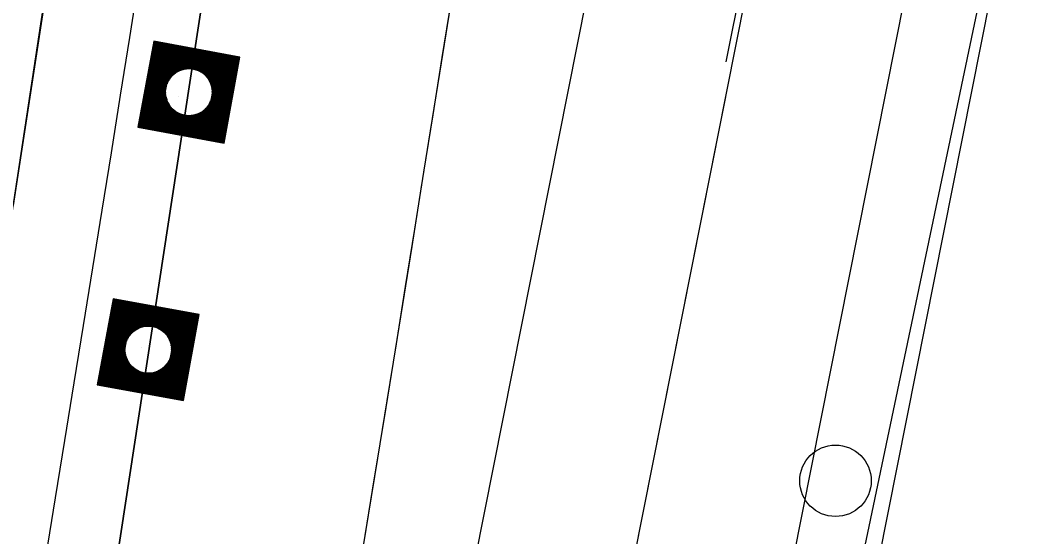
# Model space of a CAD drawing. Extents: x 14104283 to 14120882, y 8635219 to 8671666.
# Drawn here: x 14107938 to 14108015.7, y 8639915.4 to 8639955.2 of the extents above; entities that cross this region are included whole.
import ezdxf

# ---------------------------------------------------------------- set-up
doc = ezdxf.new("R2010")
doc.units = 0
for name, color, linetype in [('Cell', 7, 'Continuous'), ('dsnCellElements', 7, 'Continuous'), ('dsnNonPlotable', 7, 'Continuous'), ('dsnPaintPlaceBrokenLineWhite', 7, 'Continuous'), ('dsnPaintPlaceChannelizingLaneWhite', 7, 'Continuous'), ('dsnPaintPlaceEdgeLineLeftYellow', 7, 'Continuous'), ('dsnPaintRemoveDoubleCenterLineYellow', 7, 'Continuous'), ('dsnShadingPaved', 7, 'Continuous'), ('dsnStdLabel', 7, 'Continuous'), ('dsnStgShadingPrevPav', 7, 'Continuous')]:
    doc.layers.add(name, color=color, linetype=linetype)

msp = doc.modelspace()

# ---------------------------------------------------------------- linework, layer by layer
at = {"layer": 'Cell'}
msp.add_circle((14108000.734, 8639919.713), 2.75, dxfattribs=at)
at = {"layer": 'dsnCellElements'}
for centre in [(14107950.961, 8639949.641), (14107947.834, 8639929.812)]:
    msp.add_circle(centre, 1.815, dxfattribs=at)
at = {"layer": 'dsnNonPlotable'}
for p, q in [((14107950.154, 8639949.311), (14107950.153, 8639949.307)), ((14107947.332, 8639929.973), (14107947.332, 8639929.969))]:
    msp.add_line(p, q, dxfattribs=at)
at = {"layer": 'dsnPaintPlaceBrokenLineWhite'}
msp.add_line((14107897.232, 8639597.803), (14108002.801, 8640289.797), dxfattribs=at)
at = {"layer": 'dsnPaintPlaceChannelizingLaneWhite'}
msp.add_line((14107990.938, 8640291.607), (14107937.437, 8639940.911), dxfattribs=at)
msp.add_arc((14098576.761, 8641447.78), 9468, 350.8544037, 351.6728455, dxfattribs=at)
at = {"layer": 'dsnPaintPlaceEdgeLineLeftYellow'}
msp.add_line((14107968.563, 8639734.667), (14108023.102, 8640009.505), dxfattribs=at)
at = {"layer": 'dsnPaintRemoveDoubleCenterLineYellow'}
msp.add_line((14107998.362, 8639892.539), (14108043.417, 8640107.324), dxfattribs=at)
at = {"layer": 'dsnShadingPaved'}
for p, q in [((14107885.369, 8639599.613), (14107990.938, 8640291.607)), ((14108002.801, 8640289.797), (14107897.232, 8639597.803)), ((14108016.727, 8640010.77), (14107962.188, 8639735.932)), ((14107968.563, 8639734.667), (14108023.102, 8640009.505)), ((14107950.417, 8639738.268), (14107992.68, 8639951.245))]:
    msp.add_line(p, q, dxfattribs=at)
msp.add_lwpolyline([(14107992.317, 8639951.987), (14107997.251, 8639976.55), (14108005.785, 8640021.617), (14108014.172, 8640062.238)], dxfattribs=at)
at = {"layer": 'dsnStdLabel'}
for points in [[(14107953.663, 8639945.716), (14107954.886, 8639952.343), (14107948.259, 8639953.565), (14107947.037, 8639946.939), (14107953.663, 8639945.716)], [(14107953.659, 8639945.717), (14107954.881, 8639952.34), (14107948.262, 8639953.561), (14107947.041, 8639946.942), (14107953.664, 8639945.72)], [(14107953.656, 8639945.718), (14107954.877, 8639952.337), (14107948.265, 8639953.557), (14107947.045, 8639946.945), (14107953.664, 8639945.723)], [(14107953.648, 8639945.874), (14107954.835, 8639952.308), (14107948.294, 8639953.514), (14107947.087, 8639946.974), (14107953.671, 8639945.759)], [(14107953.619, 8639945.916), (14107954.793, 8639952.279), (14107948.323, 8639953.472), (14107947.13, 8639947.003), (14107953.677, 8639945.795)], [(14107953.59, 8639945.959), (14107954.75, 8639952.249), (14107948.352, 8639953.43), (14107947.172, 8639947.032), (14107953.684, 8639945.83)], [(14107953.56, 8639946.001), (14107954.708, 8639952.22), (14107948.382, 8639953.388), (14107947.214, 8639947.061), (14107953.648, 8639945.874)], [(14107953.531, 8639946.043), (14107954.666, 8639952.191), (14107948.411, 8639953.345), (14107947.257, 8639947.09), (14107953.619, 8639945.916)], [(14107953.502, 8639946.085), (14107954.623, 8639952.162), (14107948.44, 8639953.303), (14107947.299, 8639947.119), (14107953.59, 8639945.959)], [(14107953.473, 8639946.128), (14107954.581, 8639952.133), (14107948.469, 8639953.261), (14107947.341, 8639947.148), (14107953.56, 8639946.001)], [(14107953.444, 8639946.17), (14107954.539, 8639952.104), (14107948.498, 8639953.218), (14107947.383, 8639947.178), (14107953.531, 8639946.043)], [(14107953.415, 8639946.212), (14107954.497, 8639952.075), (14107948.527, 8639953.176), (14107947.426, 8639947.207), (14107953.502, 8639946.085)], [(14107953.386, 8639946.255), (14107954.454, 8639952.046), (14107948.556, 8639953.134), (14107947.468, 8639947.236), (14107953.473, 8639946.128)], [(14107953.357, 8639946.297), (14107954.412, 8639952.017), (14107948.585, 8639953.092), (14107947.51, 8639947.265), (14107953.444, 8639946.17)], [(14107953.328, 8639946.339), (14107954.37, 8639951.987), (14107948.614, 8639953.049), (14107947.553, 8639947.294), (14107953.415, 8639946.212)], [(14107953.298, 8639946.381), (14107954.327, 8639951.958), (14107948.644, 8639953.007), (14107947.595, 8639947.323), (14107953.386, 8639946.255)], [(14107953.269, 8639946.424), (14107954.285, 8639951.929), (14107948.673, 8639952.965), (14107947.637, 8639947.352), (14107953.357, 8639946.297)], [(14107953.24, 8639946.466), (14107954.243, 8639951.9), (14107948.702, 8639952.922), (14107947.679, 8639947.381), (14107953.328, 8639946.339)], [(14107953.211, 8639946.508), (14107954.201, 8639951.871), (14107948.731, 8639952.88), (14107947.722, 8639947.41), (14107953.298, 8639946.381)], [(14107953.182, 8639946.551), (14107954.158, 8639951.842), (14107948.76, 8639952.838), (14107947.764, 8639947.44), (14107953.269, 8639946.424)], [(14107953.153, 8639946.593), (14107954.116, 8639951.813), (14107948.789, 8639952.796), (14107947.806, 8639947.469), (14107953.24, 8639946.466)], [(14107953.124, 8639946.635), (14107954.074, 8639951.784), (14107948.818, 8639952.753), (14107947.848, 8639947.498), (14107953.211, 8639946.508)], [(14107953.095, 8639946.677), (14107954.031, 8639951.755), (14107948.847, 8639952.711), (14107947.891, 8639947.527), (14107953.182, 8639946.551)], [(14107953.066, 8639946.72), (14107953.989, 8639951.725), (14107948.876, 8639952.669), (14107947.933, 8639947.556), (14107953.153, 8639946.593)], [(14107953.036, 8639946.762), (14107953.947, 8639951.696), (14107948.906, 8639952.626), (14107947.975, 8639947.585), (14107953.124, 8639946.635)], [(14107953.007, 8639946.804), (14107953.905, 8639951.667), (14107948.935, 8639952.584), (14107948.018, 8639947.614), (14107953.095, 8639946.677)], [(14107952.978, 8639946.847), (14107953.862, 8639951.638), (14107948.964, 8639952.542), (14107948.06, 8639947.643), (14107953.066, 8639946.72)], [(14107952.949, 8639946.889), (14107953.82, 8639951.609), (14107948.993, 8639952.5), (14107948.102, 8639947.672), (14107953.036, 8639946.762)], [(14107952.92, 8639946.931), (14107953.778, 8639951.58), (14107949.022, 8639952.457), (14107948.144, 8639947.702), (14107953.007, 8639946.804)], [(14107952.891, 8639946.973), (14107953.735, 8639951.551), (14107949.051, 8639952.415), (14107948.187, 8639947.731), (14107952.978, 8639946.847)], [(14107952.862, 8639947.016), (14107953.693, 8639951.522), (14107949.08, 8639952.373), (14107948.229, 8639947.76), (14107952.949, 8639946.889)], [(14107952.833, 8639947.058), (14107953.651, 8639951.493), (14107949.109, 8639952.331), (14107948.271, 8639947.789), (14107952.92, 8639946.931)], [(14107952.804, 8639947.1), (14107953.609, 8639951.463), (14107949.138, 8639952.288), (14107948.314, 8639947.818), (14107952.891, 8639946.973)], [(14107952.774, 8639947.143), (14107953.566, 8639951.434), (14107949.168, 8639952.246), (14107948.356, 8639947.847), (14107952.862, 8639947.016)], [(14107952.745, 8639947.185), (14107953.524, 8639951.405), (14107949.197, 8639952.204), (14107948.398, 8639947.876), (14107952.833, 8639947.058)], [(14107952.716, 8639947.227), (14107953.482, 8639951.376), (14107949.226, 8639952.161), (14107948.44, 8639947.905), (14107952.804, 8639947.1)], [(14107952.687, 8639947.269), (14107953.439, 8639951.347), (14107949.255, 8639952.119), (14107948.483, 8639947.934), (14107952.774, 8639947.143)], [(14107952.658, 8639947.312), (14107953.397, 8639951.318), (14107949.284, 8639952.077), (14107948.525, 8639947.964), (14107952.745, 8639947.185)], [(14107952.629, 8639947.354), (14107953.355, 8639951.289), (14107949.313, 8639952.035), (14107948.567, 8639947.993), (14107952.716, 8639947.227)], [(14107952.6, 8639947.396), (14107953.313, 8639951.26), (14107949.342, 8639951.992), (14107948.61, 8639948.022), (14107952.687, 8639947.269)], [(14107952.571, 8639947.439), (14107953.27, 8639951.231), (14107949.371, 8639951.95), (14107948.652, 8639948.051), (14107952.658, 8639947.312)], [(14107952.542, 8639947.481), (14107953.228, 8639951.201), (14107949.4, 8639951.908), (14107948.694, 8639948.08), (14107952.629, 8639947.354)], [(14107952.512, 8639947.523), (14107953.186, 8639951.172), (14107949.43, 8639951.865), (14107948.736, 8639948.109), (14107952.6, 8639947.396)], [(14107952.483, 8639947.565), (14107953.144, 8639951.143), (14107949.459, 8639951.823), (14107948.779, 8639948.138), (14107952.571, 8639947.439)], [(14107952.454, 8639947.608), (14107953.101, 8639951.114), (14107949.488, 8639951.781), (14107948.821, 8639948.167), (14107952.542, 8639947.481)], [(14107952.425, 8639947.65), (14107953.059, 8639951.085), (14107949.517, 8639951.739), (14107948.863, 8639948.196), (14107952.512, 8639947.523)], [(14107950.948, 8639951.438), (14107949.546, 8639951.696), (14107949.287, 8639950.294)], [(14107950.791, 8639951.43), (14107949.575, 8639951.654), (14107949.351, 8639950.438)], [(14107950.673, 8639951.414), (14107949.604, 8639951.612), (14107949.407, 8639950.542)], [(14107950.575, 8639951.396), (14107949.633, 8639951.569), (14107949.46, 8639950.628)], [(14107950.489, 8639951.375), (14107949.662, 8639951.527), (14107949.51, 8639950.7)], [(14107950.413, 8639951.352), (14107949.692, 8639951.485), (14107949.558, 8639950.764)], [(14107950.343, 8639951.328), (14107949.721, 8639951.443), (14107949.606, 8639950.821)], [(14107950.278, 8639951.303), (14107949.75, 8639951.4), (14107949.652, 8639950.872)], [(14107950.218, 8639951.277), (14107949.779, 8639951.358), (14107949.698, 8639950.918)], [(14107950.162, 8639951.25), (14107949.808, 8639951.316), (14107949.743, 8639950.961)], [(14107950.11, 8639951.223), (14107949.837, 8639951.273), (14107949.787, 8639951.001)], [(14107950.06, 8639951.195), (14107949.866, 8639951.231), (14107949.83, 8639951.037)], [(14107950.013, 8639951.167), (14107949.895, 8639951.189), (14107949.874, 8639951.071)], [(14107949.968, 8639951.138), (14107949.924, 8639951.147), (14107949.916, 8639951.103)], [(14107952.758, 8639949.654), (14107953.017, 8639951.056), (14107951.614, 8639951.315)], [(14107952.75, 8639949.81), (14107952.974, 8639951.027), (14107951.758, 8639951.251)], [(14107952.735, 8639949.928), (14107952.932, 8639950.998), (14107951.863, 8639951.195)], [(14107952.716, 8639950.027), (14107952.89, 8639950.969), (14107951.948, 8639951.142)], [(14107952.695, 8639950.112), (14107952.848, 8639950.939), (14107952.021, 8639951.092)], [(14107952.672, 8639950.189), (14107952.805, 8639950.91), (14107952.084, 8639951.043)], [(14107952.648, 8639950.259), (14107952.763, 8639950.881), (14107952.141, 8639950.996)], [(14107952.623, 8639950.324), (14107952.721, 8639950.852), (14107952.192, 8639950.95)], [(14107952.597, 8639950.383), (14107952.678, 8639950.823), (14107952.239, 8639950.904)], [(14107952.571, 8639950.439), (14107952.636, 8639950.794), (14107952.282, 8639950.859)], [(14107952.543, 8639950.492), (14107952.594, 8639950.765), (14107952.321, 8639950.815)], [(14107952.516, 8639950.542), (14107952.552, 8639950.736), (14107952.358, 8639950.771)], [(14107952.488, 8639950.589), (14107952.509, 8639950.707), (14107952.391, 8639950.728)], [(14107952.459, 8639950.633), (14107952.467, 8639950.677), (14107952.423, 8639950.686)], [(14107949.164, 8639949.628), (14107948.906, 8639948.226), (14107950.308, 8639947.967)], [(14107949.172, 8639949.471), (14107948.948, 8639948.255), (14107950.164, 8639948.03)], [(14107949.187, 8639949.353), (14107948.99, 8639948.284), (14107950.059, 8639948.087)], [(14107949.206, 8639949.255), (14107949.032, 8639948.313), (14107949.974, 8639948.139)], [(14107949.227, 8639949.169), (14107949.075, 8639948.342), (14107949.902, 8639948.189)], [(14107949.25, 8639949.092), (14107949.117, 8639948.371), (14107949.838, 8639948.238)], [(14107949.274, 8639949.022), (14107949.159, 8639948.4), (14107949.781, 8639948.285)], [(14107949.299, 8639948.958), (14107949.202, 8639948.429), (14107949.73, 8639948.332)], [(14107949.325, 8639948.898), (14107949.244, 8639948.458), (14107949.683, 8639948.377)], [(14107949.352, 8639948.842), (14107949.286, 8639948.488), (14107949.641, 8639948.422)], [(14107949.379, 8639948.789), (14107949.328, 8639948.517), (14107949.601, 8639948.466)], [(14107949.407, 8639948.74), (14107949.371, 8639948.546), (14107949.565, 8639948.51)], [(14107949.435, 8639948.693), (14107949.413, 8639948.575), (14107949.531, 8639948.553)], [(14107949.463, 8639948.648), (14107949.455, 8639948.604), (14107949.499, 8639948.596)], [(14107952.192, 8639947.988), (14107952.27, 8639948.41)], [(14107952.221, 8639947.946), (14107952.316, 8639948.461)], [(14107952.25, 8639947.904), (14107952.364, 8639948.518)], [(14107952.28, 8639947.861), (14107952.412, 8639948.581)], [(14107952.309, 8639947.819), (14107952.463, 8639948.654)], [(14107952.338, 8639947.777), (14107952.515, 8639948.739)], [(14107952.367, 8639947.735), (14107952.572, 8639948.844)], [(14107952.396, 8639947.692), (14107952.635, 8639948.987)], [(14107950.974, 8639947.844), (14107952.483, 8639947.565)], [(14107951.131, 8639947.852), (14107952.454, 8639947.608)], [(14107951.249, 8639947.867), (14107952.425, 8639947.65)], [(14107951.347, 8639947.886), (14107952.396, 8639947.692)], [(14107951.433, 8639947.907), (14107952.367, 8639947.735)], [(14107951.51, 8639947.93), (14107952.338, 8639947.777)], [(14107951.58, 8639947.954), (14107952.309, 8639947.819)], [(14107951.644, 8639947.979), (14107952.28, 8639947.861)], [(14107951.704, 8639948.005), (14107952.25, 8639947.904)], [(14107951.76, 8639948.031), (14107952.221, 8639947.946)], [(14107951.812, 8639948.058), (14107952.192, 8639947.988)], [(14107951.862, 8639948.086), (14107952.163, 8639948.031)], [(14107951.909, 8639948.114), (14107952.134, 8639948.073)], [(14107951.954, 8639948.143), (14107952.105, 8639948.115)], [(14107952.105, 8639948.115), (14107952.135, 8639948.281)], [(14107952.134, 8639948.073), (14107952.18, 8639948.32)], [(14107952.163, 8639948.031), (14107952.224, 8639948.363)], [(14107950.536, 8639925.887), (14107951.758, 8639932.514), (14107945.132, 8639933.736), (14107943.909, 8639927.11), (14107950.536, 8639925.887)], [(14107950.532, 8639925.888), (14107951.754, 8639932.511), (14107945.135, 8639933.732), (14107943.913, 8639927.113), (14107950.536, 8639925.891)], [(14107950.528, 8639925.889), (14107951.75, 8639932.508), (14107945.138, 8639933.728), (14107943.918, 8639927.116), (14107950.537, 8639925.895)], [(14107950.52, 8639926.045), (14107951.707, 8639932.479), (14107945.167, 8639933.686), (14107943.96, 8639927.145), (14107950.543, 8639925.93)], [(14107950.491, 8639926.088), (14107951.665, 8639932.45), (14107945.196, 8639933.643), (14107944.002, 8639927.174), (14107950.55, 8639925.966)], [(14107950.462, 8639926.13), (14107951.623, 8639932.421), (14107945.225, 8639933.601), (14107944.045, 8639927.203), (14107950.557, 8639926.002)], [(14107950.433, 8639926.172), (14107951.581, 8639932.392), (14107945.254, 8639933.559), (14107944.087, 8639927.232), (14107950.52, 8639926.045)], [(14107950.404, 8639926.214), (14107951.538, 8639932.362), (14107945.283, 8639933.517), (14107944.129, 8639927.261), (14107950.491, 8639926.088)], [(14107950.375, 8639926.257), (14107951.496, 8639932.333), (14107945.312, 8639933.474), (14107944.171, 8639927.291), (14107950.462, 8639926.13)], [(14107950.346, 8639926.299), (14107951.454, 8639932.304), (14107945.341, 8639933.432), (14107944.214, 8639927.32), (14107950.433, 8639926.172)], [(14107950.317, 8639926.341), (14107951.411, 8639932.275), (14107945.371, 8639933.39), (14107944.256, 8639927.349), (14107950.404, 8639926.214)], [(14107950.287, 8639926.384), (14107951.369, 8639932.246), (14107945.4, 8639933.347), (14107944.298, 8639927.378), (14107950.375, 8639926.257)], [(14107950.258, 8639926.426), (14107951.327, 8639932.217), (14107945.429, 8639933.305), (14107944.341, 8639927.407), (14107950.346, 8639926.299)], [(14107950.229, 8639926.468), (14107951.285, 8639932.188), (14107945.458, 8639933.263), (14107944.383, 8639927.436), (14107950.317, 8639926.341)], [(14107950.2, 8639926.51), (14107951.242, 8639932.159), (14107945.487, 8639933.221), (14107944.425, 8639927.465), (14107950.287, 8639926.384)], [(14107950.171, 8639926.553), (14107951.2, 8639932.13), (14107945.516, 8639933.178), (14107944.467, 8639927.494), (14107950.258, 8639926.426)], [(14107950.142, 8639926.595), (14107951.158, 8639932.1), (14107945.545, 8639933.136), (14107944.51, 8639927.523), (14107950.229, 8639926.468)], [(14107950.113, 8639926.637), (14107951.115, 8639932.071), (14107945.574, 8639933.094), (14107944.552, 8639927.553), (14107950.2, 8639926.51)], [(14107950.084, 8639926.68), (14107951.073, 8639932.042), (14107945.603, 8639933.051), (14107944.594, 8639927.582), (14107950.171, 8639926.553)], [(14107950.055, 8639926.722), (14107951.031, 8639932.013), (14107945.633, 8639933.009), (14107944.637, 8639927.611), (14107950.142, 8639926.595)], [(14107950.025, 8639926.764), (14107950.989, 8639931.984), (14107945.662, 8639932.967), (14107944.679, 8639927.64), (14107950.113, 8639926.637)], [(14107949.996, 8639926.806), (14107950.946, 8639931.955), (14107945.691, 8639932.925), (14107944.721, 8639927.669), (14107950.084, 8639926.68)], [(14107949.967, 8639926.849), (14107950.904, 8639931.926), (14107945.72, 8639932.882), (14107944.763, 8639927.698), (14107950.055, 8639926.722)], [(14107949.938, 8639926.891), (14107950.862, 8639931.897), (14107945.749, 8639932.84), (14107944.806, 8639927.727), (14107950.025, 8639926.764)], [(14107949.909, 8639926.933), (14107950.819, 8639931.868), (14107945.778, 8639932.798), (14107944.848, 8639927.756), (14107949.996, 8639926.806)], [(14107949.88, 8639926.976), (14107950.777, 8639931.838), (14107945.807, 8639932.755), (14107944.89, 8639927.785), (14107949.967, 8639926.849)], [(14107949.851, 8639927.018), (14107950.735, 8639931.809), (14107945.836, 8639932.713), (14107944.933, 8639927.815), (14107949.938, 8639926.891)], [(14107949.822, 8639927.06), (14107950.693, 8639931.78), (14107945.865, 8639932.671), (14107944.975, 8639927.844), (14107949.909, 8639926.933)], [(14107949.793, 8639927.102), (14107950.65, 8639931.751), (14107945.895, 8639932.629), (14107945.017, 8639927.873), (14107949.88, 8639926.976)], [(14107949.764, 8639927.145), (14107950.608, 8639931.722), (14107945.924, 8639932.586), (14107945.059, 8639927.902), (14107949.851, 8639927.018)], [(14107949.734, 8639927.187), (14107950.566, 8639931.693), (14107945.953, 8639932.544), (14107945.102, 8639927.931), (14107949.822, 8639927.06)], [(14107949.705, 8639927.229), (14107950.524, 8639931.664), (14107945.982, 8639932.502), (14107945.144, 8639927.96), (14107949.793, 8639927.102)], [(14107949.676, 8639927.272), (14107950.481, 8639931.635), (14107946.011, 8639932.459), (14107945.186, 8639927.989), (14107949.764, 8639927.145)], [(14107949.647, 8639927.314), (14107950.439, 8639931.606), (14107946.04, 8639932.417), (14107945.228, 8639928.018), (14107949.734, 8639927.187)], [(14107949.618, 8639927.356), (14107950.397, 8639931.576), (14107946.069, 8639932.375), (14107945.271, 8639928.047), (14107949.705, 8639927.229)], [(14107949.589, 8639927.398), (14107950.354, 8639931.547), (14107946.098, 8639932.333), (14107945.313, 8639928.077), (14107949.676, 8639927.272)], [(14107949.56, 8639927.441), (14107950.312, 8639931.518), (14107946.127, 8639932.29), (14107945.355, 8639928.106), (14107949.647, 8639927.314)], [(14107949.531, 8639927.483), (14107950.27, 8639931.489), (14107946.157, 8639932.248), (14107945.398, 8639928.135), (14107949.618, 8639927.356)], [(14107949.502, 8639927.525), (14107950.228, 8639931.46), (14107946.186, 8639932.206), (14107945.44, 8639928.164), (14107949.589, 8639927.398)], [(14107949.472, 8639927.568), (14107950.185, 8639931.431), (14107946.215, 8639932.163), (14107945.482, 8639928.193), (14107949.56, 8639927.441)], [(14107949.443, 8639927.61), (14107950.143, 8639931.402), (14107946.244, 8639932.121), (14107945.524, 8639928.222), (14107949.531, 8639927.483)], [(14107949.414, 8639927.652), (14107950.101, 8639931.373), (14107946.273, 8639932.079), (14107945.567, 8639928.251), (14107949.502, 8639927.525)], [(14107949.385, 8639927.694), (14107950.058, 8639931.344), (14107946.302, 8639932.037), (14107945.609, 8639928.28), (14107949.472, 8639927.568)], [(14107949.356, 8639927.737), (14107950.016, 8639931.314), (14107946.331, 8639931.994), (14107945.651, 8639928.309), (14107949.443, 8639927.61)], [(14107949.327, 8639927.779), (14107949.974, 8639931.285), (14107946.36, 8639931.952), (14107945.694, 8639928.339), (14107949.414, 8639927.652)], [(14107949.298, 8639927.821), (14107949.932, 8639931.256), (14107946.389, 8639931.91), (14107945.736, 8639928.368), (14107949.385, 8639927.694)], [(14107947.821, 8639931.609), (14107946.419, 8639931.867), (14107946.16, 8639930.465)], [(14107947.664, 8639931.601), (14107946.448, 8639931.825), (14107946.223, 8639930.609)], [(14107947.546, 8639931.586), (14107946.477, 8639931.783), (14107946.28, 8639930.714)], [(14107947.448, 8639931.567), (14107946.506, 8639931.741), (14107946.332, 8639930.799)], [(14107947.362, 8639931.546), (14107946.535, 8639931.698), (14107946.382, 8639930.871)], [(14107947.285, 8639931.523), (14107946.564, 8639931.656), (14107946.431, 8639930.935)], [(14107947.215, 8639931.499), (14107946.593, 8639931.614), (14107946.478, 8639930.992)], [(14107947.151, 8639931.474), (14107946.622, 8639931.571), (14107946.525, 8639931.043)], [(14107947.091, 8639931.448), (14107946.651, 8639931.529), (14107946.57, 8639931.09)], [(14107947.035, 8639931.422), (14107946.681, 8639931.487), (14107946.615, 8639931.132)], [(14107946.982, 8639931.394), (14107946.71, 8639931.445), (14107946.659, 8639931.172)], [(14107946.933, 8639931.367), (14107946.739, 8639931.402), (14107946.703, 8639931.208)], [(14107946.886, 8639931.338), (14107946.768, 8639931.36), (14107946.746, 8639931.242)], [(14107946.841, 8639931.31), (14107946.797, 8639931.318), (14107946.789, 8639931.274)], [(14107949.631, 8639929.825), (14107949.889, 8639931.227), (14107948.487, 8639931.486)], [(14107949.623, 8639929.982), (14107949.847, 8639931.198), (14107948.631, 8639931.422)], [(14107949.607, 8639930.1), (14107949.805, 8639931.169), (14107948.735, 8639931.366)], [(14107949.589, 8639930.198), (14107949.762, 8639931.14), (14107948.821, 8639931.314)], [(14107949.568, 8639930.284), (14107949.72, 8639931.111), (14107948.893, 8639931.263)], [(14107949.545, 8639930.36), (14107949.678, 8639931.082), (14107948.957, 8639931.215)], [(14107949.521, 8639930.43), (14107949.636, 8639931.052), (14107949.014, 8639931.167)], [(14107949.496, 8639930.495), (14107949.593, 8639931.023), (14107949.065, 8639931.121)], [(14107949.47, 8639930.555), (14107949.551, 8639930.994), (14107949.111, 8639931.075)], [(14107949.443, 8639930.611), (14107949.509, 8639930.965), (14107949.154, 8639931.03)], [(14107949.416, 8639930.663), (14107949.466, 8639930.936), (14107949.194, 8639930.986)], [(14107949.388, 8639930.713), (14107949.424, 8639930.907), (14107949.23, 8639930.943)], [(14107949.36, 8639930.76), (14107949.382, 8639930.878), (14107949.264, 8639930.899)], [(14107949.331, 8639930.805), (14107949.34, 8639930.849), (14107949.296, 8639930.857)], [(14107946.037, 8639929.799), (14107945.778, 8639928.397), (14107947.18, 8639928.138)], [(14107946.045, 8639929.642), (14107945.82, 8639928.426), (14107947.037, 8639928.201)], [(14107946.06, 8639929.524), (14107945.863, 8639928.455), (14107946.932, 8639928.258)], [(14107946.079, 8639929.426), (14107945.905, 8639928.484), (14107946.847, 8639928.31)], [(14107946.1, 8639929.34), (14107945.947, 8639928.513), (14107946.774, 8639928.361)], [(14107946.123, 8639929.263), (14107945.99, 8639928.542), (14107946.711, 8639928.409)], [(14107946.147, 8639929.193), (14107946.032, 8639928.571), (14107946.654, 8639928.457)], [(14107946.172, 8639929.129), (14107946.074, 8639928.601), (14107946.603, 8639928.503)], [(14107946.198, 8639929.069), (14107946.116, 8639928.63), (14107946.556, 8639928.549)], [(14107946.224, 8639929.013), (14107946.159, 8639928.659), (14107946.513, 8639928.593)], [(14107949.24, 8639927.906), (14107949.444, 8639929.015)], [(14107949.269, 8639927.864), (14107949.508, 8639929.159)], [(14107946.251, 8639928.961), (14107946.201, 8639928.688), (14107946.474, 8639928.638)], [(14107946.279, 8639928.911), (14107946.243, 8639928.717), (14107946.437, 8639928.681)], [(14107946.307, 8639928.864), (14107946.286, 8639928.746), (14107946.403, 8639928.724)], [(14107946.336, 8639928.819), (14107946.328, 8639928.775), (14107946.372, 8639928.767)], [(14107948.632, 8639928.202), (14107949.094, 8639928.117)], [(14107948.685, 8639928.23), (14107949.065, 8639928.159)], [(14107948.735, 8639928.257), (14107949.036, 8639928.202)], [(14107948.782, 8639928.286), (14107949.007, 8639928.244)], [(14107948.826, 8639928.314), (14107948.978, 8639928.286)], [(14107948.978, 8639928.286), (14107949.008, 8639928.452)], [(14107949.007, 8639928.244), (14107949.052, 8639928.491)], [(14107949.036, 8639928.202), (14107949.097, 8639928.534)], [(14107949.065, 8639928.159), (14107949.143, 8639928.581)], [(14107949.094, 8639928.117), (14107949.189, 8639928.632)], [(14107949.123, 8639928.075), (14107949.236, 8639928.689)], [(14107949.152, 8639928.033), (14107949.285, 8639928.752)], [(14107949.181, 8639927.99), (14107949.335, 8639928.825)], [(14107949.21, 8639927.948), (14107949.388, 8639928.91)], [(14107947.847, 8639928.015), (14107949.356, 8639927.737)], [(14107948.003, 8639928.023), (14107949.327, 8639927.779)], [(14107948.121, 8639928.038), (14107949.298, 8639927.821)], [(14107948.22, 8639928.057), (14107949.269, 8639927.864)], [(14107948.305, 8639928.078), (14107949.24, 8639927.906)], [(14107948.382, 8639928.101), (14107949.21, 8639927.948)], [(14107948.452, 8639928.125), (14107949.181, 8639927.99)], [(14107948.517, 8639928.15), (14107949.152, 8639928.033)], [(14107948.576, 8639928.176), (14107949.123, 8639928.075)]]:
    msp.add_lwpolyline(points, dxfattribs=at)
at = {"layer": 'dsnStgShadingPrevPav'}
for p, q in [((14107993.186, 8640015.442), (14107938.647, 8639740.604)), ((14107993.186, 8640015.442), (14107938.647, 8639740.604)), ((14107950.417, 8639738.268), (14108004.956, 8640013.106))]:
    msp.add_line(p, q, dxfattribs=at)
for radius, start, end in [(9468, 347.8072551, 351.6728455), (9468, 348.1945818, 351.6728455), (9488, 348.2025245, 351.6728455), (9488, 348.2025245, 351.6728455), (9512, 348.1761969, 351.6535365), (9512, 348.2120116, 351.6535365)]:
    msp.add_arc((14098576.761, 8641447.78), radius, start, end, dxfattribs=at)

doc.saveas('drawing.dxf')
